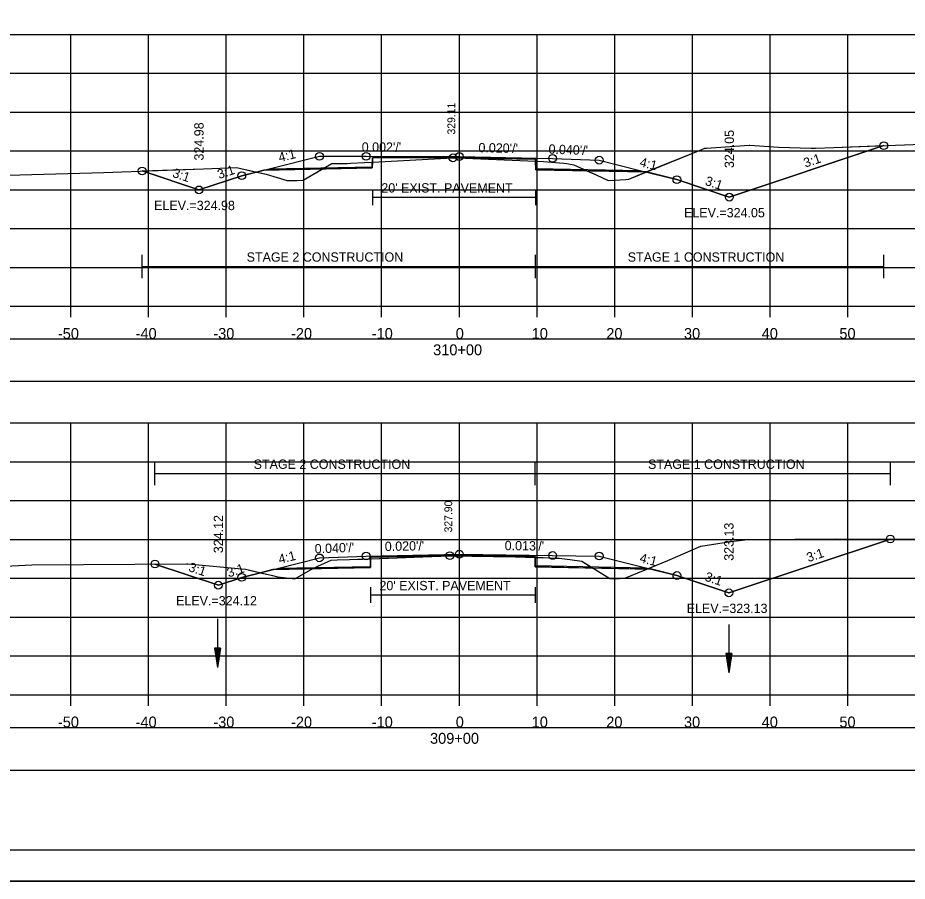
# Model space of a CAD drawing. Extents: x 1376273 to 1384221, y 378927 to 384592.
# Drawn here: x 1381301.5 to 1381416, y 381391.9 to 381503 of the extents above; entities that cross this region are included whole.
import ezdxf

# ---------------------------------------------------------------- set-up
doc = ezdxf.new("R2010")
doc.units = 0
for name, color, linetype in [('R_Alt Surface', 7, 'Continuous'), ('R_Axis', 7, 'Continuous'), ('R_Axis Annot', 7, 'Continuous'), ('R_Border', 7, 'Continuous'), ('R_Border Notes', 7, 'Continuous'), ('R_Contours', 7, 'Continuous'), ('R_Dimension', 7, 'Continuous'), ('R_Exist Surface', 7, 'Continuous'), ('R_Fin Surface', 7, 'Continuous'), ('R_Grid', 7, 'Continuous'), ('R_No Plot', 7, 'Continuous'), ('R_Water', 7, 'Continuous'), ('R_Xsect Elev', 7, 'Continuous'), ('R_Xsect Slope', 7, 'Continuous'), ('T_Detection Zones', 7, 'Continuous')]:
    doc.layers.add(name, color=color, linetype=linetype)

msp = doc.modelspace()

# ---------------------------------------------------------------- linework, layer by layer
at = {"layer": 'R_Alt Surface'}
for points in [[(1381333.91, 381483.55), (1381347.15, 381483.82), (1381347.16, 381484.98), (1381358.35, 381484.96), (1381368.17, 381484.77), (1381368.18, 381483.6), (1381381.62, 381483.33)], [(1381347.16, 381480.88), (1381347.16, 381478.88)], [(1381368.17, 381480.88), (1381368.17, 381478.88)], [(1381347.16, 381479.88), (1381368.17, 381479.88)], [(1381335.07, 381432.15), (1381346.91, 381432.38), (1381346.92, 381433.55), (1381358.35, 381433.78), (1381368.12, 381433.65), (1381368.13, 381432.48), (1381382.38, 381432.2)], [(1381346.92, 381429.7), (1381346.92, 381427.7)], [(1381346.92, 381428.7), (1381368.12, 381428.7)], [(1381368.12, 381429.7), (1381368.12, 381427.7)]]:
    msp.add_lwpolyline(points, dxfattribs=at)
at = {"layer": 'R_Axis'}
for p, q in [((1381208.35, 381465.85), (1381508.35, 381465.85)), ((1381308.35, 381464.45), (1381308.35, 381465.85)), ((1381318.35, 381464.45), (1381318.35, 381465.85)), ((1381328.35, 381464.45), (1381328.35, 381465.85)), ((1381338.35, 381464.45), (1381338.35, 381465.85)), ((1381348.35, 381464.45), (1381348.35, 381465.85)), ((1381358.35, 381464.45), (1381358.35, 381465.85)), ((1381368.35, 381464.45), (1381368.35, 381465.85)), ((1381378.35, 381464.45), (1381378.35, 381465.85)), ((1381388.35, 381464.45), (1381388.35, 381465.85)), ((1381398.35, 381464.45), (1381398.35, 381465.85)), ((1381408.35, 381464.45), (1381408.35, 381465.85)), ((1381208.35, 381415.85), (1381508.35, 381415.85)), ((1381308.35, 381414.45), (1381308.35, 381415.85)), ((1381318.35, 381414.45), (1381318.35, 381415.85)), ((1381328.35, 381414.45), (1381328.35, 381415.85)), ((1381338.35, 381414.45), (1381338.35, 381415.85)), ((1381348.35, 381414.45), (1381348.35, 381415.85)), ((1381358.35, 381414.45), (1381358.35, 381415.85)), ((1381368.35, 381414.45), (1381368.35, 381415.85)), ((1381378.35, 381414.45), (1381378.35, 381415.85)), ((1381388.35, 381414.45), (1381388.35, 381415.85)), ((1381398.35, 381414.45), (1381398.35, 381415.85)), ((1381408.35, 381414.45), (1381408.35, 381415.85))]:
    msp.add_line(p, q, dxfattribs=at)
at = {"layer": 'R_Axis Annot'}
for points in [[(1381207.5, 381456.2), (1381509.19, 381456.2), (1381509.19, 381461.61), (1381207.5, 381461.61)], [(1381207.5, 381406.17), (1381509.19, 381406.17), (1381509.19, 381411.59), (1381207.5, 381411.59)]]:
    msp.add_lwpolyline(points, close=True, dxfattribs=at)
at = {"layer": 'R_Border'}
msp.add_line((1381516.53, 381395.85), (1381200.35, 381395.85), dxfattribs=at)
at = {"layer": 'R_Contours'}
for points in [[(1381382.39, 381483.14), (1381389.54, 381486.05), (1381389.94, 381486.22), (1381390.16, 381486.22), (1381395.66, 381486.57), (1381395.75, 381486.57), (1381399.43, 381486.33), (1381403.61, 381486.2), (1381404.18, 381486.21), (1381406.56, 381486.3), (1381412.97, 381486.53), (1381393.09, 381479.9), (1381386.35, 381482.15)], [(1381368.17, 381484.52), (1381369.17, 381484.47), (1381371.24, 381484.33), (1381371.8, 381484.29), (1381372.17, 381484.24), (1381373.07, 381484.07), (1381374.77, 381483.3), (1381368.18, 381483.43)], [(1381374.77, 381483.3), (1381375.96, 381482.76), (1381377.5, 381482.04), (1381379.76, 381482.19), (1381380.15, 381482.23), (1381382.39, 381483.14), (1381382.35, 381483.15)], [(1381382.49, 381432.03), (1381385.2, 381433.13), (1381389.43, 381434.98), (1381392.97, 381435.54), (1381395.43, 381435.86), (1381401.52, 381435.88), (1381406.95, 381435.92), (1381413.82, 381435.9), (1381393.04, 381428.98), (1381386.35, 381431.21), (1381383.11, 381432.02)], [(1381368.13, 381433.53), (1381369.12, 381433.51), (1381370.56, 381433.45), (1381371.18, 381433.43), (1381372.57, 381433.26), (1381374.13, 381433.06), (1381375.55, 381432.17), (1381368.13, 381432.32)], [(1381375.55, 381432.17), (1381375.8, 381432.01), (1381377.7, 381430.81), (1381378.98, 381430.83), (1381379.66, 381430.88), (1381382.49, 381432.03)]]:
    msp.add_lwpolyline(points, close=True, dxfattribs=at)
at = {"layer": 'R_Dimension'}
for p, q in [((1381317.53, 381469.49), (1381317.53, 381472.49)), ((1381368.17, 381469.49), (1381368.17, 381472.49)), ((1381412.97, 381469.49), (1381412.97, 381472.49)), ((1381317.53, 381470.99), (1381412.97, 381470.99)), ((1381319.18, 381442.83), (1381319.18, 381445.83)), ((1381368.12, 381442.83), (1381368.12, 381445.83)), ((1381413.82, 381442.83), (1381413.82, 381445.83)), ((1381319.18, 381444.33), (1381413.82, 381444.33))]:
    msp.add_line(p, q, dxfattribs=at)
at = {"layer": 'R_Exist Surface'}
for points in [[(1381297.11, 381482.62), (1381312.6, 381483.08), (1381325.42, 381483.56), (1381329.66, 381483.71), (1381330.25, 381483.6), (1381333.48, 381482.84), (1381334.9, 381482.42), (1381336.19, 381482.06), (1381337.49, 381482.06), (1381338.24, 381482.07), (1381341.14, 381483.76), (1381341.93, 381484.23), (1381343.81, 381484.24), (1381343.86, 381484.24), (1381343.91, 381484.24), (1381344.4, 381484.27), (1381346.16, 381484.37), (1381347.22, 381484.41), (1381357.52, 381484.96), (1381359.11, 381484.91), (1381369.17, 381484.47), (1381371.24, 381484.33), (1381371.8, 381484.29), (1381372.17, 381484.24), (1381373.07, 381484.07), (1381375.96, 381482.76), (1381377.5, 381482.04), (1381379.76, 381482.19), (1381380.15, 381482.23), (1381389.54, 381486.05), (1381389.94, 381486.22), (1381390.16, 381486.22), (1381395.66, 381486.57), (1381395.75, 381486.57), (1381399.43, 381486.33), (1381403.61, 381486.2), (1381404.18, 381486.21), (1381406.56, 381486.3), (1381421.28, 381486.83)], [(1381296.47, 381432.24), (1381303.32, 381432.56), (1381323.24, 381432.71), (1381323.38, 381432.72), (1381323.42, 381432.71), (1381330.85, 381432.01), (1381334.32, 381431.19), (1381334.93, 381431.05), (1381335, 381431.05), (1381337.19, 381430.76), (1381337.47, 381430.94), (1381339.21, 381431.95), (1381340.12, 381432.41), (1381341.84, 381433.18), (1381342.64, 381433.21), (1381344.21, 381433.27), (1381345.24, 381433.3), (1381345.92, 381433.32), (1381353.64, 381433.62), (1381357.13, 381433.75), (1381365.57, 381433.59), (1381369.12, 381433.51), (1381370.56, 381433.45), (1381371.18, 381433.43), (1381372.57, 381433.26), (1381374.13, 381433.06), (1381375.8, 381432.01), (1381377.7, 381430.81), (1381378.98, 381430.83), (1381379.66, 381430.88), (1381385.2, 381433.13), (1381389.43, 381434.98), (1381392.97, 381435.54), (1381395.43, 381435.86), (1381401.52, 381435.88), (1381406.95, 381435.92), (1381413.82, 381435.9), (1381422.39, 381435.95)]]:
    msp.add_lwpolyline(points, dxfattribs=at)
at = {"layer": 'R_Fin Surface'}
for points in [[(1381317.53, 381483.27), (1381324.84, 381480.83), (1381330.35, 381482.66), (1381334.03, 381483.58), (1381340.35, 381485.16), (1381346.35, 381485.15), (1381358.35, 381485.13), (1381370.35, 381484.89), (1381376.35, 381484.65), (1381381.59, 381483.34), (1381386.35, 381482.15), (1381393.09, 381479.9), (1381412.97, 381486.53)], [(1381319.18, 381432.68), (1381327.34, 381429.96), (1381330.35, 381430.97), (1381335.1, 381432.15), (1381340.35, 381433.47), (1381346.35, 381433.71), (1381358.35, 381433.95), (1381370.35, 381433.79), (1381376.35, 381433.71), (1381382.33, 381432.21), (1381386.35, 381431.21), (1381393.04, 381428.98), (1381413.82, 381435.9)]]:
    msp.add_lwpolyline(points, dxfattribs=at)
at = {"layer": 'R_Grid'}
for p, q in [((1381208.35, 381500.85), (1381508.35, 381500.85)), ((1381308.35, 381465.85), (1381308.35, 381500.85)), ((1381318.35, 381465.85), (1381318.35, 381500.85)), ((1381328.35, 381465.85), (1381328.35, 381500.85)), ((1381338.35, 381465.85), (1381338.35, 381500.85)), ((1381348.35, 381465.85), (1381348.35, 381500.85)), ((1381358.35, 381465.85), (1381358.35, 381500.85)), ((1381368.35, 381465.85), (1381368.35, 381500.85)), ((1381378.35, 381465.85), (1381378.35, 381500.85)), ((1381388.35, 381465.85), (1381388.35, 381500.85)), ((1381398.35, 381465.85), (1381398.35, 381500.85)), ((1381408.35, 381465.85), (1381408.35, 381500.85)), ((1381208.35, 381495.85), (1381508.35, 381495.85)), ((1381208.35, 381490.85), (1381508.35, 381490.85)), ((1381208.35, 381485.85), (1381508.35, 381485.85)), ((1381208.35, 381480.85), (1381508.35, 381480.85)), ((1381208.35, 381475.85), (1381508.35, 381475.85)), ((1381208.35, 381470.85), (1381508.35, 381470.85)), ((1381208.35, 381465.85), (1381508.35, 381465.85)), ((1381208.35, 381450.85), (1381508.35, 381450.85)), ((1381308.35, 381415.85), (1381308.35, 381450.85)), ((1381318.35, 381415.85), (1381318.35, 381450.85)), ((1381328.35, 381415.85), (1381328.35, 381450.85)), ((1381338.35, 381415.85), (1381338.35, 381450.85)), ((1381348.35, 381415.85), (1381348.35, 381450.85)), ((1381358.35, 381415.85), (1381358.35, 381450.85)), ((1381368.35, 381415.85), (1381368.35, 381450.85)), ((1381378.35, 381415.85), (1381378.35, 381450.85)), ((1381388.35, 381415.85), (1381388.35, 381450.85)), ((1381398.35, 381415.85), (1381398.35, 381450.85)), ((1381408.35, 381415.85), (1381408.35, 381450.85)), ((1381208.35, 381445.85), (1381508.35, 381445.85)), ((1381208.35, 381440.85), (1381508.35, 381440.85)), ((1381208.35, 381435.85), (1381508.35, 381435.85)), ((1381208.35, 381430.85), (1381508.35, 381430.85)), ((1381208.35, 381425.85), (1381508.35, 381425.85)), ((1381208.35, 381420.85), (1381508.35, 381420.85)), ((1381208.35, 381415.85), (1381508.35, 381415.85))]:
    msp.add_line(p, q, dxfattribs=at)
at = {"layer": 'R_No Plot'}
msp.add_line((1381187.95, 381391.87), (1381521.28, 381391.87), dxfattribs=at)
for points in [[(1381187.94, 381605.2), (1381521.28, 381605.2), (1381521.28, 381391.86), (1381187.94, 381391.86)], [(1381434.27, 381601.31), (1381434.27, 381591.43), (1381470, 381591.43), (1381470, 381588.51), (1381493.2, 381588.51), (1381493.2, 381564.17), (1381516.53, 381564.17), (1381516.53, 381395.85), (1381200.35, 381395.85), (1381200.35, 381601.31)]]:
    msp.add_lwpolyline(points, close=True, dxfattribs=at)
for points in [[(1381333.18, 381483.37), (1381347.15, 381483.65), (1381347.16, 381484.98), (1381358.35, 381484.96), (1381368.17, 381484.77), (1381368.18, 381483.43), (1381382.35, 381483.15)], [(1381334.35, 381431.97), (1381346.91, 381432.22), (1381346.92, 381433.55), (1381358.35, 381433.78), (1381368.12, 381433.65), (1381368.13, 381432.32), (1381383.11, 381432.02)]]:
    msp.add_lwpolyline(points, dxfattribs=at)
for centre in [(1381412.97, 381486.53), (1381340.35, 381485.16), (1381346.35, 381485.15), (1381357.52, 381484.96), (1381358.35, 381485.13), (1381370.35, 381484.89), (1381376.35, 381484.65), (1381317.53, 381483.27), (1381330.35, 381482.66), (1381386.35, 381482.15), (1381324.84, 381480.83), (1381324.84, 381480.83), (1381393.09, 381479.9), (1381393.09, 381479.9), (1381413.82, 381435.9), (1381358.35, 381433.95), (1381370.35, 381433.79), (1381319.18, 381432.68), (1381340.35, 381433.47), (1381346.35, 381433.71), (1381357.13, 381433.75), (1381376.35, 381433.71), (1381330.35, 381430.97), (1381386.35, 381431.21), (1381327.34, 381429.96), (1381327.34, 381429.96), (1381393.04, 381428.98), (1381393.04, 381428.98)]:
    msp.add_circle(centre, 0.5, dxfattribs=at)
at = {"layer": 'R_Water'}
for p, q in [((1381327.22, 381425.62), (1381327.22, 381419.37)), ((1381393.02, 381424.92), (1381393.02, 381418.67)), ((1381326.85, 381421.87), (1381327.22, 381419.37)), ((1381327.6, 381421.87), (1381326.85, 381421.87)), ((1381326.91, 381421.87), (1381327.22, 381419.79)), ((1381326.97, 381421.87), (1381327.22, 381420.22)), ((1381327.03, 381421.87), (1381327.22, 381420.63)), ((1381327.1, 381421.87), (1381327.22, 381421.06)), ((1381327.16, 381421.87), (1381327.22, 381421.47)), ((1381327.6, 381421.87), (1381327.22, 381419.37)), ((1381327.34, 381421.87), (1381327.22, 381421.06)), ((1381327.47, 381421.87), (1381327.22, 381420.22)), ((1381327.53, 381421.87), (1381327.22, 381419.79)), ((1381327.41, 381421.87), (1381327.22, 381420.63)), ((1381327.28, 381421.87), (1381327.22, 381421.47)), ((1381392.65, 381421.17), (1381393.02, 381418.67)), ((1381393.4, 381421.17), (1381392.65, 381421.17)), ((1381392.71, 381421.17), (1381393.02, 381419.09)), ((1381392.77, 381421.17), (1381393.02, 381419.52)), ((1381392.83, 381421.17), (1381393.02, 381419.93)), ((1381392.9, 381421.17), (1381393.02, 381420.36)), ((1381392.96, 381421.17), (1381393.02, 381420.77)), ((1381393.4, 381421.17), (1381393.02, 381418.67)), ((1381393.14, 381421.17), (1381393.02, 381420.36)), ((1381393.27, 381421.17), (1381393.02, 381419.52)), ((1381393.33, 381421.17), (1381393.02, 381419.09)), ((1381393.21, 381421.17), (1381393.02, 381419.93)), ((1381393.08, 381421.17), (1381393.02, 381420.77))]:
    msp.add_line(p, q, dxfattribs=at)
at = {"layer": 'T_Detection Zones'}
for points in [[(1381347.16, 381484.41), (1381347.22, 381484.41), (1381357.52, 381484.96), (1381359.11, 381484.91), (1381368.17, 381484.52), (1381368.17, 381484.77), (1381358.35, 381484.96), (1381347.16, 381484.98)], [(1381317.53, 381483.27), (1381325.42, 381483.56), (1381329.66, 381483.71), (1381330.25, 381483.6), (1381332.24, 381483.13), (1381330.35, 381482.66), (1381324.84, 381480.83)], [(1381332.24, 381483.13), (1381333.48, 381482.84), (1381334.9, 381482.42), (1381336.19, 381482.06), (1381337.49, 381482.06), (1381338.24, 381482.07), (1381340.74, 381483.52), (1381333.18, 381483.37)], [(1381340.74, 381483.52), (1381341.14, 381483.76), (1381341.93, 381484.23), (1381343.81, 381484.24), (1381343.86, 381484.24), (1381343.91, 381484.24), (1381344.4, 381484.27), (1381346.16, 381484.37), (1381347.16, 381484.41), (1381347.15, 381483.65)], [(1381339.45, 381432.07), (1381340.12, 381432.41), (1381341.84, 381433.18), (1381342.64, 381433.21), (1381344.21, 381433.27), (1381345.24, 381433.3), (1381345.92, 381433.32), (1381346.92, 381433.36), (1381346.91, 381432.22)], [(1381346.92, 381433.36), (1381353.64, 381433.62), (1381357.13, 381433.75), (1381365.57, 381433.59), (1381368.13, 381433.53), (1381368.12, 381433.65), (1381358.35, 381433.78), (1381346.92, 381433.55)], [(1381319.18, 381432.68), (1381323.24, 381432.71), (1381323.38, 381432.72), (1381323.42, 381432.71), (1381330.85, 381432.01), (1381332.74, 381431.56), (1381330.35, 381430.97), (1381327.34, 381429.96)], [(1381332.74, 381431.56), (1381334.32, 381431.19), (1381334.93, 381431.05), (1381335, 381431.05), (1381337.19, 381430.76), (1381337.47, 381430.94), (1381339.21, 381431.95), (1381339.45, 381432.07), (1381334.35, 381431.97)]]:
    msp.add_lwpolyline(points, close=True, dxfattribs=at)

# ---------------------------------------------------------------- texts
at = {"layer": 'R_Alt Surface'}
for p in [(1381348.31, 381480.49), (1381348.07, 381429.31)]:
    msp.add_text("20' EXIST. PAVEMENT", height=1.2, dxfattribs=at).set_placement(p)
at = {"layer": 'R_Axis Annot'}
for s, p in [('-50', (1381306.69, 381461.65)), ('-40', (1381316.69, 381461.65)), ('-30', (1381326.69, 381461.65)), ('-20', (1381336.69, 381461.65)), ('-10', (1381347.08, 381461.65)), ('0', (1381357.89, 381461.65)), ('10', (1381367.66, 381461.65)), ('20', (1381377.26, 381461.65)), ('30', (1381387.26, 381461.65)), ('40', (1381397.26, 381461.65)), ('50', (1381407.26, 381461.65)), ('310+00', (1381354.98, 381459.55)), ('-50', (1381306.69, 381411.65)), ('-40', (1381316.69, 381411.65)), ('-30', (1381326.69, 381411.65)), ('-20', (1381336.69, 381411.65)), ('-10', (1381347.08, 381411.65)), ('0', (1381357.89, 381411.65)), ('10', (1381367.66, 381411.65)), ('20', (1381377.26, 381411.65)), ('30', (1381387.26, 381411.65)), ('40', (1381397.26, 381411.65)), ('50', (1381407.26, 381411.65)), ('309+00', (1381354.58, 381409.55))]:
    msp.add_text(s, height=1.4, dxfattribs=at).set_placement(p)
at = {"layer": 'R_Border Notes'}
for s, p in [('ELEV.=324.98', (1381319.07, 381478.23)), ('ELEV.=324.05', (1381387.27, 381477.3)), ('ELEV.=324.12', (1381321.9, 381427.36)), ('ELEV.=323.13', (1381387.61, 381426.38))]:
    msp.add_text(s, height=1.2, dxfattribs=at).set_placement(p)
at = {"layer": 'R_Dimension'}
for s, p in [('STAGE 2 CONSTRUCTION', (1381330.98, 381471.59)), ('STAGE 1 CONSTRUCTION', (1381380.02, 381471.59)), ('STAGE 2 CONSTRUCTION', (1381331.88, 381444.93)), ('STAGE 1 CONSTRUCTION', (1381382.63, 381444.93))]:
    msp.add_text(s, height=1.2, dxfattribs=at).set_placement(p)
at = {"layer": 'R_Xsect Elev'}
for s, height, p in [('329.11', 1, (1381357.82, 381487.96)), ('324.98', 1.2, (1381325.44, 381484.61)), ('324.05', 1.2, (1381393.69, 381483.64)), ('327.90', 1, (1381357.43, 381436.75)), ('324.12', 1.2, (1381327.94, 381434.08)), ('323.13', 1.2, (1381393.64, 381433.1))]:
    msp.add_text(s, height=height, rotation=90, dxfattribs=at).set_placement(p)
at = {"layer": 'R_Xsect Slope'}
for s, rotation, p in [("0.002'/'", 359.8984, (1381345.79, 381485.75)), ('4:1', 14.0362, (1381335.23, 381484.4)), ("0.020'/'", 358.8542, (1381360.8, 381485.68)), ("0.040'/'", 357.7094, (1381369.81, 381485.51)), ('4:1', 345.9638, (1381381.47, 381483.88)), ('3:1', 18.4349, (1381402.88, 381483.69)), ('3:1', 341.5651, (1381321.34, 381482.52)), ('3:1', 18.4349, (1381327.44, 381482.22)), ('3:1', 341.5651, (1381389.88, 381481.5)), ("0.040'/'", 2.2906, (1381339.76, 381434.04)), ("0.020'/'", 1.1458, (1381348.77, 381434.35)), ("0.013'/'", 359.2382, (1381364.18, 381434.47)), ('4:1', 14.0362, (1381335.23, 381432.7)), ('3:1', 18.4349, (1381403.27, 381432.91)), ('4:1', 345.9638, (1381381.47, 381432.94)), ('3:1', 341.5651, (1381323.41, 381431.8)), ('3:1', 18.4349, (1381328.68, 381430.94)), ('3:1', 341.5651, (1381389.85, 381430.57))]:
    msp.add_text(s, height=1.2, rotation=rotation, dxfattribs=at).set_placement(p)

doc.saveas('drawing.dxf')
